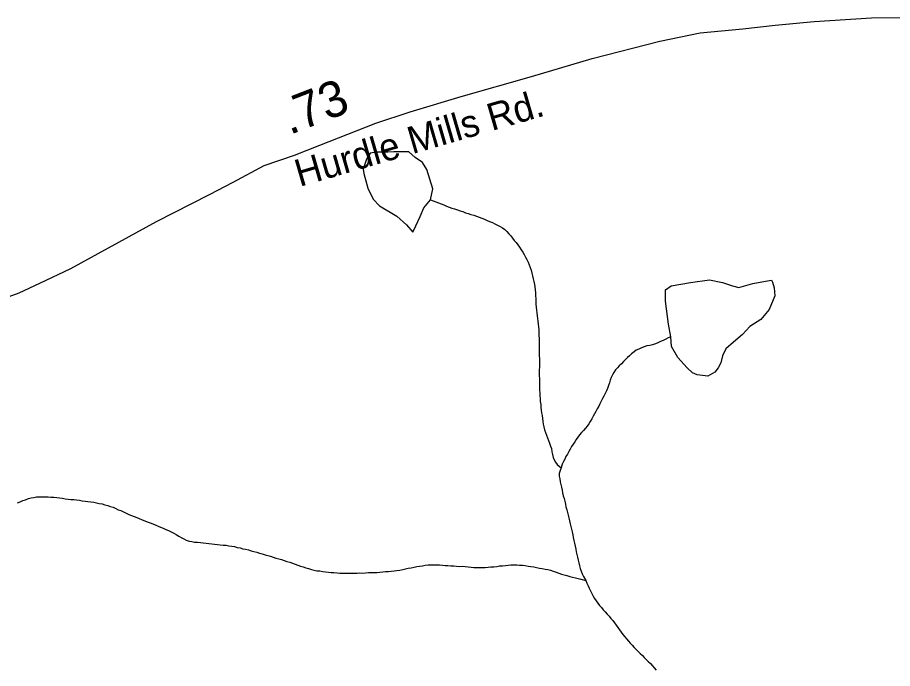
# Model space of a CAD drawing. Extents: x 1950930 to 2061844, y 904556 to 1017002.
# Drawn here: x 1972593 to 1975648, y 917044 to 919316 of the extents above; entities that cross this region are included whole.
import ezdxf

# ---------------------------------------------------------------- set-up
doc = ezdxf.new("R2010")
doc.units = 0
for name, color, linetype in [('Exist Hydrographic Creek Single Shore', 7, 'Continuous'), ('Exist Hydrographic Misc Water Feature', 7, 'Continuous'), ('Exist Road Primary US Structure Standard Bridge CELL', 7, 'Continuous'), ('Exist Road Secondary Type 51 Attributed', 7, 'Continuous'), ('Exist Road Secondary Type 51 Label', 7, 'Continuous')]:
    doc.layers.add(name, color=color, linetype=linetype)

msp = doc.modelspace()

# ---------------------------------------------------------------- linework, layer by layer
at = {"layer": 'Exist Hydrographic Creek Single Shore'}
for points in [[(1974035.4, 918679.3), (1974044.6, 918675.9), (1974053.8, 918672.5), (1974062.9, 918669), (1974072.5, 918665.5), (1974081.7, 918662.1), (1974090.7, 918657.8), (1974100.4, 918654.4), (1974109.6, 918651), (1974119.5, 918648.3), (1974129.1, 918644.8), (1974138.3, 918641.3), (1974148, 918638.7), (1974157.6, 918634.8), (1974167, 918632.5), (1974176.5, 918629), (1974186.3, 918626.4), (1974195.5, 918622.9), (1974204.8, 918619.5), (1974214.4, 918616), (1974223.4, 918612.1), (1974232.8, 918607.9), (1974241.7, 918604.5), (1974251.3, 918600.2), (1974260.3, 918596), (1974269.3, 918591.8), (1974278.4, 918586.8), (1974286.4, 918581.5), (1974294.8, 918575.7), (1974301.7, 918568.9), (1974308.9, 918561.4), (1974315.3, 918554), (1974321.2, 918546.2), (1974327.6, 918537.9), (1974333.9, 918530.4), (1974339.7, 918522.2), (1974346, 918514), (1974351.4, 918505.4), (1974357.3, 918497.3), (1974362.2, 918488.8), (1974367.2, 918479.9), (1974371.7, 918471.5), (1974375.8, 918462.3), (1974379.3, 918453.3), (1974382.7, 918443.5), (1974386.2, 918434.3), (1974388.5, 918424.3), (1974391.6, 918414.5), (1974393.6, 918404.4), (1974396.3, 918394.8), (1974398.1, 918384.7), (1974400, 918375.9), (1974401.2, 918365.5), (1974402, 918355.3), (1974402, 918345.1), (1974402.6, 918335.3), (1974403, 918325.6), (1974403, 918315.7), (1974403.9, 918305), (1974405.1, 918295.1), (1974406.1, 918285.3), (1974407.3, 918275.3), (1974409.2, 918265.4), (1974410, 918255.8), (1974411.4, 918245.9), (1974411.9, 918236), (1974413.3, 918226.1), (1974413.3, 918215.9), (1974413.7, 918205.8), (1974414.1, 918195.5), (1974414.1, 918185.8), (1974414.3, 918176.1), (1974414.7, 918166.2), (1974414.7, 918156.1), (1974414.7, 918145.6), (1974414.7, 918135.8), (1974415.3, 918126), (1974415.3, 918116.3), (1974415.3, 918106.1), (1974415.3, 918095.6), (1974414.9, 918085.8), (1974414.9, 918075.7), (1974414.9, 918066), (1974415.5, 918056.1), (1974415.3, 918045.7), (1974415.5, 918035.9), (1974415.5, 918025.8), (1974416, 918015.9), (1974416.6, 918006.1), (1974417, 917996.2), (1974417.8, 917986.4), (1974418.6, 917975.7), (1974420.1, 917965.8), (1974420.5, 917955.9), (1974422.1, 917946), (1974423.1, 917936.1), (1974424.6, 917926.5), (1974425.8, 917916.6), (1974427.6, 917906.6), (1974428.9, 917896.7)], [(1974874.5, 918201.8), (1974865.4, 918198), (1974856.4, 918193.2), (1974847.8, 918189.3), (1974838.2, 918185.5), (1974828.9, 918180.8), (1974820.3, 918177.6), (1974810.3, 918173.5), (1974800.6, 918171.2), (1974791, 918169.9), (1974781.6, 918166.8), (1974771.9, 918163), (1974762.3, 918158.8), (1974753.7, 918154.8), (1974745.9, 918148.8), (1974737.5, 918142.3), (1974730.5, 918135.7), (1974723.1, 918129.5), (1974715.9, 918122), (1974708.8, 918115.1), (1974701.6, 918107.6), (1974694.4, 918100.6), (1974688.1, 918093), (1974681.3, 918085.9), (1974675.8, 918077), (1974670.4, 918068.9), (1974665.9, 918059.9), (1974662.6, 918050.3), (1974660, 918041.3), (1974657.1, 918031.6), (1974653.6, 918021.6), (1974649.3, 918012.9), (1974644.8, 918003.8), (1974640.3, 917994.8), (1974635.8, 917986.1), (1974631.5, 917977.1), (1974627, 917968), (1974622.4, 917959.3), (1974617.5, 917950.3), (1974612.6, 917941.4), (1974607.7, 917932.4), (1974603, 917924.2), (1974598, 917915.1), (1974592.9, 917906.6), (1974588, 917898.4), (1974582.5, 917889.5), (1974576.5, 917882.3), (1974569.3, 917874.9), (1974562.4, 917867.1), (1974556, 917859.5), (1974549.7, 917851.5), (1974544.1, 917843.5), (1974538.6, 917835.4), (1974533.7, 917826.4), (1974527.9, 917818.3), (1974523.2, 917809.6), (1974518.1, 917801.5), (1974513.2, 917792.5), (1974508.2, 917783.6), (1974503.7, 917774.5), (1974499.2, 917765.9), (1974494.7, 917756.7), (1974491, 917744.3)], [(1974428.9, 917896.7), (1974431.1, 917887), (1974433.6, 917876.9), (1974436.5, 917867.9), (1974439.9, 917858), (1974443.4, 917849), (1974447.5, 917839.9), (1974451, 917830.8), (1974454.5, 917820.5), (1974457.2, 917811.6), (1974459.2, 917800.7), (1974461.1, 917791.1), (1974463.1, 917781), (1974466.8, 917772), (1974471.3, 917763.6), (1974477.7, 917756.1), (1974491, 917744.3)], [(1974491, 917744.3), (1974487.7, 917734.7), (1974484.4, 917725.1), (1974484.4, 917715.3), (1974486.3, 917705.4), (1974487.9, 917695.3), (1974490.4, 917686.4), (1974492.4, 917676.4), (1974494.5, 917666.3), (1974496.3, 917656.7), (1974499, 917646.5), (1974501.7, 917636.9), (1974503.9, 917627.6), (1974506, 917617.9), (1974508.2, 917607.9), (1974511.3, 917598), (1974513.4, 917588), (1974515.8, 917579.1), (1974517.9, 917569.4), (1974520.9, 917559.2), (1974523, 917549.1), (1974524.8, 917539.6), (1974527.5, 917529.8), (1974529.4, 917520.6), (1974531.6, 917510.6), (1974533.7, 917500.8), (1974535.9, 917490.8), (1974537.8, 917481.1), (1974539.8, 917471.1), (1974542.1, 917461.1), (1974544.1, 917451.4), (1974546.4, 917442.1), (1974548.6, 917432.4), (1974550.9, 917422.4), (1974552.9, 917412.7), (1974555.6, 917402.6), (1974558.3, 917393.6), (1974561.3, 917383.8), (1974565.2, 917374.3), (1974569.7, 917365.5), (1974577.7, 917351.3)], [(1972945.3, 917598.3), (1972954.6, 917594.9), (1972963.6, 917590.7), (1972972.6, 917586.1), (1972982, 917581.8), (1972991.3, 917577.6), (1973000.5, 917574.1), (1973009.9, 917570.7), (1973018.7, 917567.3), (1973028.4, 917563.1), (1973038, 917559.6), (1973046.6, 917556.2), (1973056.3, 917552.7), (1973065.9, 917548.4), (1973074.5, 917545), (1973084.1, 917541.1), (1973093.2, 917536.9), (1973102.4, 917533.4), (1973111.8, 917529.2), (1973120.6, 917525.8), (1973130.1, 917521.5), (1973139.1, 917516.5), (1973147.5, 917511.2), (1973156.1, 917506.3), (1973164.9, 917501.2), (1973174.2, 917497), (1973182.8, 917492.4), (1973192.2, 917488.9), (1973201.8, 917487.1), (1973211.7, 917485.2), (1973221.7, 917484.5), (1973231.8, 917483.4), (1973241.8, 917482.3), (1973251.7, 917481.1), (1973261.7, 917480), (1973271.8, 917479.3), (1973281.4, 917478.3), (1973291.5, 917477.1), (1973301.5, 917476), (1973311.5, 917474.9), (1973321.6, 917474.2), (1973331.4, 917472.2), (1973341.5, 917471.2), (1973350.9, 917469.4), (1973360.8, 917466.6), (1973370.6, 917464.7), (1973380.2, 917462), (1973389.9, 917460.1), (1973399.5, 917457.9), (1973409.4, 917455.1), (1973418.6, 917452.5), (1973428.4, 917449.8), (1973438.3, 917447.1), (1973447.9, 917444.4), (1973457.5, 917441), (1973466.8, 917438.3), (1973476.2, 917435.6), (1973486, 917433), (1973495.5, 917429.5), (1973505.3, 917426.7), (1973515.2, 917424), (1973524.4, 917421.4), (1973534, 917417.9), (1973543.9, 917415.2), (1973552.9, 917411.8), (1973562.5, 917408.4), (1973571.8, 917404.9), (1973581, 917401.5), (1973590.8, 917398.7), (1973600.3, 917395.2), (1973609.7, 917392.7), (1973619.5, 917389.9), (1973629.2, 917387.2), (1973639, 917385.3), (1973648.7, 917384.7), (1973659.1, 917382.7), (1973669, 917381.6), (1973678.6, 917380.5), (1973688.6, 917379.4), (1973698.3, 917378.7), (1973708.9, 917378.3), (1973718.6, 917377.3), (1973728.6, 917377), (1973738.9, 917377.1), (1973748.5, 917376.8), (1973758.4, 917377.3), (1973768.6, 917377), (1973778.9, 917377.1), (1973788.7, 917377.6), (1973798.3, 917377.3), (1973808.6, 917377.8), (1973819.1, 917378.6), (1973828.9, 917379.1), (1973838.5, 917378.9), (1973848.8, 917379.3), (1973858.4, 917380.4), (1973868.7, 917380.9), (1973878.7, 917382.1), (1973888.6, 917382.7), (1973898.4, 917383.6)], [(1973898.4, 917383.6), (1973908.5, 917384.9), (1973918.1, 917386.3), (1973927.9, 917387.6), (1973938.2, 917390.1), (1973947.8, 917391.5), (1973957.5, 917393.7), (1973967.5, 917395.8), (1973977.8, 917397.5), (1973987.4, 917399.7), (1973997.4, 917401.1), (1974006.9, 917402.4), (1974016.9, 917404.1), (1974027, 917405.5), (1974036.8, 917406), (1974046.7, 917405.7), (1974056.7, 917405.4), (1974066.5, 917405.5), (1974076.6, 917404.4), (1974086.6, 917404), (1974096.3, 917403), (1974106.7, 917402.2), (1974116.6, 917402), (1974126.6, 917401.7), (1974136.7, 917400.6), (1974146.5, 917400.7), (1974156.6, 917399.5), (1974166.4, 917398.4), (1974176.7, 917398.1), (1974186.7, 917397), (1974197, 917397.1), (1974206.6, 917396.8), (1974216.6, 917396.5), (1974226.5, 917396.3), (1974236.3, 917397.2), (1974246.4, 917398.4), (1974256.2, 917399), (1974266.3, 917400.4), (1974276.3, 917402), (1974286.6, 917402.5), (1974296.6, 917403.8), (1974306.5, 917404.8), (1974316.3, 917405.3), (1974326.1, 917405.8), (1974336.4, 917405.5), (1974346.4, 917404.4), (1974356.3, 917404.5), (1974366.1, 917403.3), (1974376.2, 917401.5), (1974385.6, 917400.5), (1974396.1, 917398.4), (1974405.9, 917397), (1974415.3, 917394.7), (1974425.2, 917393.2), (1974435.6, 917391.2), (1974445.1, 917389.4), (1974454.3, 917386.7), (1974463.9, 917383.2), (1974473.6, 917379.7), (1974483.2, 917376.3), (1974492.6, 917373.6), (1974501.9, 917370.9), (1974511.7, 917368.3), (1974521.4, 917365.6), (1974531.2, 917362.8), (1974541, 917361), (1974550.5, 917358.7), (1974560.1, 917356.1), (1974577.7, 917351.3)], [(1974577.7, 917351.3), (1974581.6, 917342.2), (1974586.2, 917333), (1974589.6, 917324), (1974594.1, 917314.7), (1974598, 917306), (1974603, 917296.7), (1974607.9, 917288.3), (1974613.4, 917280.2), (1974619.4, 917272.3), (1974625.5, 917264.1), (1974632.1, 917256.6), (1974638.4, 917249.1), (1974645.2, 917241.6), (1974652, 917234.1), (1974658.9, 917226.6), (1974665.3, 917219.1), (1974671.7, 917211.6), (1974677.4, 917203), (1974683.3, 917195.6), (1974689.7, 917187.4), (1974695.6, 917179.2), (1974701.4, 917170.6), (1974707.3, 917163.2), (1974713.3, 917155), (1974719.6, 917147.5), (1974726, 917140), (1974732.4, 917132.1), (1974739.3, 917125.1), (1974746.1, 917117.1), (1974753.5, 917110.7), (1974760.7, 917103.1), (1974767.6, 917096.4), (1974775, 917089.6), (1974781.8, 917082), (1974788.7, 917075.3), (1974795.7, 917068.2), (1974802.9, 917061.4), (1974809.9, 917053.8), (1974816.2, 917046), (1974823, 917038.4)]]:
    msp.add_lwpolyline(points, dxfattribs=at)
at = {"layer": 'Exist Hydrographic Misc Water Feature'}
for points in [[(1974035.4, 918679.3), (1974043, 918717.9), (1974022.5, 918785.6), (1974007.7, 918809.7), (1973982.3, 918827.4), (1973959.5, 918846.7), (1973907.6, 918846.9), (1973885.9, 918846.5), (1973846.1, 918846.5), (1973824.2, 918842.1), (1973812.3, 918822), (1973800.4, 918786.1), (1973802.6, 918771.9), (1973816.8, 918719.9), (1973835.3, 918681.7), (1973857.2, 918658.6), (1973917.5, 918622.6), (1973951.7, 918592.6), (1973973.7, 918567.3), (1973983.7, 918589.3), (1973999.7, 918621), (1974011.6, 918651.3), (1974035.4, 918679.3)], [(1974874.5, 918201.8), (1974866, 918245.4), (1974855.6, 918326.1), (1974855.4, 918365.4), (1974875.3, 918379.9), (1974942.9, 918390.8), (1975008.8, 918401), (1975055.1, 918390.7), (1975089.3, 918379.4), (1975111.3, 918373.2), (1975160.9, 918388), (1975204.8, 918396), (1975225.3, 918399), (1975229.2, 918392.2), (1975235.1, 918372.2), (1975237.4, 918344.3), (1975217.9, 918296.5), (1975188, 918262.5), (1975149.8, 918237.9), (1975124.4, 918209.7), (1975092.8, 918183.2), (1975066.8, 918159.3), (1975055.1, 918135.1), (1975049.4, 918111.2), (1975039.5, 918093.5), (1975027.4, 918078.8), (1975003.8, 918064.5), (1974965.7, 918068.6), (1974949.7, 918076.4), (1974931.3, 918093.7), (1974899.1, 918129.9), (1974876.9, 918168.2), (1974874.5, 918201.8)], [(1972593.2, 917621.9), (1972602.7, 917625.7), (1972611.9, 917630), (1972621.3, 917633), (1972631.4, 917636.8), (1972640.8, 917639.9), (1972650.5, 917641.2), (1972660.1, 917642.9), (1972669.9, 917643.5), (1972680, 917643.1), (1972689.8, 917642.9), (1972699.9, 917643), (1972709.9, 917641.9), (1972720.2, 917641.5), (1972730.2, 917640.5), (1972740.1, 917639.3), (1972750.3, 917638.6), (1972760.2, 917636.7), (1972770.2, 917635.5), (1972780.1, 917634.4), (1972790.1, 917633.3), (1972799.7, 917632.7), (1972809.8, 917631.6), (1972819.6, 917629.6), (1972829.7, 917628.6), (1972839.5, 917626.6), (1972849.6, 917625.5), (1972859.6, 917624), (1972869.5, 917622.1), (1972878.9, 917620.3), (1972888.7, 917618.3), (1972898.6, 917615.7), (1972908.2, 917612.9), (1972917.4, 917609.5), (1972927.3, 917606.8), (1972936.3, 917602.5), (1972945.3, 917598.3)]]:
    msp.add_lwpolyline(points, dxfattribs=at)
at = {"layer": 'Exist Road Secondary Type 51 Attributed'}
msp.add_lwpolyline([(1972525.2, 918328.2), (1972599.6, 918355.6), (1972670.9, 918389), (1972779.5, 918439.9), (1973078.6, 918604), (1973263.8, 918698.2), (1973346.6, 918741.6), (1973454.4, 918799.3), (1973560.6, 918835.8), (1973648.7, 918870.7), (1973844.6, 918946.7), (1973963.7, 918987), (1974142.9, 919040.2), (1974387.3, 919110.1), (1974599.9, 919172.4), (1974836, 919233.9), (1974977.2, 919262.8), (1975126, 919276.4), (1975239.1, 919289.4), (1975374.2, 919301.5), (1975574.6, 919315.2), (1975712, 919316)], dxfattribs=at)

# ---------------------------------------------------------------- texts
at = {"layer": 'Exist Road Primary US Structure Standard Bridge CELL'}
msp.add_text('.73', height=125, rotation=21.2027, dxfattribs=at).set_placement((1973543.5, 918905.5))
at = {"layer": 'Exist Road Secondary Type 51 Label'}
msp.add_text('Hurdle Mills Rd.', height=95, rotation=16.2007, dxfattribs=at).set_placement((1973577.9, 918724.5))

doc.saveas('drawing.dxf')
